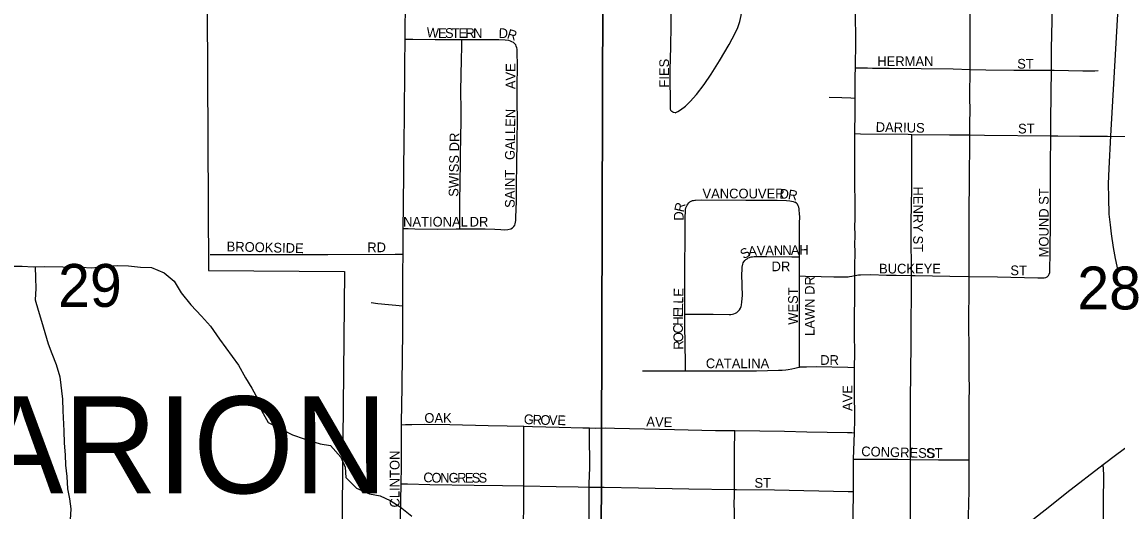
# Model space of a CAD drawing. Extents: x -97 to 34, y -21 to 22.
# Drawn here: x 4.03 to 5.1, y 18.745 to 19.223 of the extents above; entities that cross this region are included whole.
import ezdxf

# ---------------------------------------------------------------- set-up
doc = ezdxf.new("R2010")
doc.units = 0
for name, color, linetype in [('GM_X_City_Street', 7, 'Continuous'), ('GM_X_City_Street_Text', 7, 'Continuous'), ('GM_X_Corporation', 7, 'Continuous'), ('GM_X_Corporation_Text', 7, 'Continuous'), ('GM_X_Minor_River', 7, 'Continuous'), ('GM_X_Rail_Line', 7, 'Continuous'), ('GM_X_Section', 7, 'Continuous'), ('GM_X_Section_Text', 7, 'Continuous'), ('GM_X_State_Route', 7, 'Continuous')]:
    doc.layers.add(name, color=color, linetype=linetype)

msp = doc.modelspace()

# ---------------------------------------------------------------- linework, layer by layer
at = {"layer": 'GM_X_City_Street'}
for points in [[(4.4046, 19.2061), (4.4046, 19.2119), (4.4053, 19.271), (4.4053, 19.2833)], [(4.6685, 19.1341), (4.6668, 19.1345), (4.6661, 19.1348), (4.6652, 19.1354), (4.6644, 19.1366), (4.6641, 19.1382), (4.6639, 19.1398), (4.6639, 19.1427), (4.6639, 19.1551), (4.6638, 19.1581), (4.6638, 19.1611), (4.6638, 19.1672), (4.6638, 19.1765), (4.6642, 19.1982), (4.6645, 19.2199), (4.6645, 19.2385), (4.665, 19.2633), (4.6651, 19.2727), (4.665, 19.281)], [(4.6685, 19.1341), (4.6712, 19.1354), (4.6738, 19.1371), (4.6786, 19.1409), (4.6831, 19.1452), (4.6893, 19.1521), (4.6968, 19.1619), (4.7038, 19.172), (4.712, 19.185), (4.7213, 19.201), (4.7271, 19.2119), (4.7297, 19.2175), (4.7317, 19.2233), (4.733, 19.2293), (4.7339, 19.2354), (4.7342, 19.2447), (4.734, 19.2662), (4.7342, 19.2796)], [(4.8446, 19.1783), (4.8449, 19.2042), (4.8447, 19.2322), (4.8451, 19.2478)], [(4.9566, 19.1767), (4.9566, 19.1787), (4.9566, 19.1908), (4.9568, 19.197), (4.9567, 19.1998), (4.9568, 19.2277), (4.9569, 19.2469)], [(5.0362, 19.1759), (5.0363, 19.1968), (5.0367, 19.2245), (5.0369, 19.2452)], [(4.4029, 19.0214), (4.403, 19.0439), (4.4037, 19.1093), (4.404, 19.1279), (4.4043, 19.1808), (4.4046, 19.2061)], [(4.4046, 19.2061), (4.4123, 19.2061), (4.4341, 19.2059), (4.4601, 19.2059)], [(4.4582, 19.0209), (4.4582, 19.0258), (4.4582, 19.0326), (4.4582, 19.0374), (4.4582, 19.0413), (4.4583, 19.0505), (4.4584, 19.0629), (4.4591, 19.1154), (4.4593, 19.1215), (4.4595, 19.137), (4.4592, 19.1556), (4.4599, 19.1864), (4.46, 19.1988), (4.4601, 19.2059)], [(4.4601, 19.2059), (4.4776, 19.2059), (4.4963, 19.2057), (4.5025, 19.2055), (4.5056, 19.2051), (4.5074, 19.2045), (4.5086, 19.204), (4.5101, 19.2031), (4.5117, 19.2019)], [(4.508, 19.0211), (4.5095, 19.0221), (4.5109, 19.0234), (4.5118, 19.0246), (4.5123, 19.026), (4.5126, 19.0276), (4.5127, 19.0292), (4.513, 19.0322), (4.5134, 19.0479), (4.5136, 19.0571), (4.5136, 19.0695), (4.5137, 19.0786), (4.5137, 19.0879), (4.5142, 19.1033), (4.5144, 19.1313), (4.5142, 19.1406), (4.5142, 19.1592), (4.5145, 19.1809), (4.5143, 19.1932), (4.514, 19.1963), (4.5138, 19.1976), (4.5133, 19.1992), (4.5127, 19.2007), (4.5123, 19.2013), (4.5117, 19.2019)], [(4.8445, 19.1486), (4.8445, 19.17), (4.8446, 19.1783)], [(4.8446, 19.1783), (4.8485, 19.1782), (4.8519, 19.1781), (4.8563, 19.1781), (4.8612, 19.178), (4.8662, 19.1779), (4.872, 19.1778), (4.8775, 19.1778), (4.9402, 19.1772), (4.9566, 19.1767)], [(4.9565, 19.1126), (4.9565, 19.1257), (4.9566, 19.1351), (4.9565, 19.1506), (4.9566, 19.1767)], [(4.9566, 19.1767), (4.9571, 19.1767), (4.972, 19.1763), (4.9994, 19.176), (5.0062, 19.176), (5.0146, 19.176), (5.0207, 19.1759), (5.0268, 19.1759), (5.0362, 19.1759)], [(5.0355, 19.1118), (5.0356, 19.1257), (5.0359, 19.1536), (5.0362, 19.1759)], [(5.0362, 19.1759), (5.0389, 19.1759), (5.0668, 19.1754), (5.0786, 19.1754), (5.0818, 19.1755)], [(4.8191, 19.1496), (4.8312, 19.1491), (4.8402, 19.1488), (4.8445, 19.1486)], [(4.8441, 19.1139), (4.8441, 19.1171), (4.8444, 19.1324), (4.8445, 19.1482), (4.8445, 19.1486)], [(4.8441, 18.9754), (4.8441, 18.9774), (4.8439, 18.9836), (4.8443, 18.9991), (4.8441, 19.0053), (4.8443, 19.0146), (4.8441, 19.024), (4.8443, 19.0302), (4.8443, 19.0363), (4.8443, 19.0454), (4.8442, 19.0663), (4.844, 19.0736), (4.8441, 19.0861), (4.8441, 19.1139)], [(4.8441, 19.1139), (4.8495, 19.1138), (4.8962, 19.1133), (4.8999, 19.1132)], [(4.8995, 18.9753), (4.8994, 18.9781), (4.8994, 18.9812), (4.8993, 18.9875), (4.8994, 18.9933), (4.8992, 18.9999), (4.8991, 19.0123), (4.8991, 19.0278), (4.8994, 19.0437), (4.8995, 19.0494), (4.8996, 19.0553), (4.8997, 19.0633), (4.8996, 19.0681), (4.8996, 19.08), (4.8996, 19.088), (4.8996, 19.0958), (4.8996, 19.1029), (4.8997, 19.1076), (4.8999, 19.1132)], [(4.8999, 19.1132), (4.9366, 19.1127), (4.9565, 19.1126)], [(4.9558, 18.9745), (4.9559, 19.0231), (4.9562, 19.0822), (4.9565, 19.0946), (4.9565, 19.104), (4.9565, 19.1126)], [(4.9565, 19.1126), (4.9706, 19.1125), (5.0355, 19.1118)], [(5.0333, 18.9753), (5.034, 18.9767), (5.0345, 18.9784), (5.0349, 18.9999), (5.0353, 19.0276), (5.0353, 19.0642), (5.0353, 19.0825), (5.0355, 19.1118)], [(5.0355, 19.1118), (5.0423, 19.1117), (5.0638, 19.1116), (5.091, 19.1115), (5.1252, 19.1107), (5.1377, 19.1107), (5.1477, 19.1106)], [(4.6808, 19.0451), (4.6818, 19.0463), (4.6829, 19.0472), (4.6842, 19.0479), (4.6855, 19.0485), (4.6865, 19.0488), (4.6876, 19.049), (4.6884, 19.0491), (4.6946, 19.0494), (4.7376, 19.0491), (4.7682, 19.049), (4.7774, 19.0487), (4.7804, 19.0484), (4.7823, 19.0481), (4.7837, 19.0477), (4.7855, 19.0469)], [(4.79, 18.9936), (4.79, 18.9986), (4.79, 19.0079), (4.7899, 19.0173), (4.7899, 19.0267), (4.7902, 19.0325), (4.79, 19.0361), (4.7898, 19.0392), (4.7896, 19.0406), (4.7893, 19.0422), (4.7888, 19.0434), (4.7879, 19.045), (4.787, 19.0459), (4.7855, 19.0469)], [(4.678, 18.9378), (4.678, 18.961), (4.6781, 18.9827), (4.6782, 19.0137), (4.6782, 19.0229), (4.6782, 19.0321), (4.6785, 19.0383), (4.6787, 19.0398), (4.679, 19.0414), (4.6795, 19.0429), (4.6801, 19.0442), (4.6808, 19.0451)], [(4.4027, 18.9961), (4.4029, 19.0159), (4.4029, 19.0214)], [(4.4029, 19.0214), (4.4078, 19.0213), (4.4141, 19.021), (4.4361, 19.0208), (4.4547, 19.0209), (4.4582, 19.0209)], [(4.4582, 19.0209), (4.4828, 19.0209), (4.4922, 19.0205), (4.4983, 19.0202), (4.5015, 19.02), (4.5049, 19.0202), (4.508, 19.0211)], [(4.2142, 18.996), (4.2918, 18.996), (4.3293, 18.996), (4.3951, 18.9961), (4.4027, 18.9961)], [(4.4023, 18.9457), (4.4025, 18.9786), (4.4027, 18.9961)], [(4.678, 18.9378), (4.6843, 18.9378), (4.7058, 18.9376), (4.7212, 18.9374), (4.7229, 18.9374), (4.7245, 18.9377), (4.726, 18.9381), (4.7276, 18.9387), (4.7288, 18.9394), (4.7303, 18.9408), (4.7314, 18.942), (4.7323, 18.9435), (4.733, 18.945), (4.7334, 18.9466), (4.7338, 18.9497), (4.7343, 18.956), (4.734, 18.9653), (4.7338, 18.9775), (4.7339, 18.9804), (4.7341, 18.9835), (4.7345, 18.9864), (4.735, 18.9877), (4.7357, 18.9889), (4.7366, 18.9901), (4.7375, 18.991), (4.7388, 18.9918), (4.74, 18.9926), (4.7413, 18.9931), (4.7427, 18.9935), (4.7441, 18.9937), (4.7456, 18.9939), (4.7579, 18.9939), (4.7825, 18.9937), (4.79, 18.9936)], [(4.7901, 18.975), (4.7901, 18.983), (4.79, 18.9936)], [(4.7901, 18.886), (4.7901, 18.8912), (4.79, 18.8956), (4.7899, 18.905), (4.7899, 18.9175), (4.7899, 18.9239), (4.79, 18.9611), (4.7901, 18.975)], [(4.7901, 18.975), (4.7958, 18.9748), (4.8112, 18.9743), (4.8236, 18.9741), (4.833, 18.9741), (4.8351, 18.9741), (4.8374, 18.9742), (4.839, 18.9743), (4.841, 18.9748), (4.8441, 18.9754)], [(4.8438, 18.8857), (4.844, 18.8997), (4.8438, 18.9186), (4.8438, 18.9248), (4.844, 18.9646), (4.844, 18.9703), (4.8441, 18.9754)], [(4.8441, 18.9754), (4.8461, 18.9759), (4.8478, 18.9761), (4.8495, 18.9761), (4.8596, 18.9763), (4.8751, 18.9759), (4.8844, 18.9756), (4.8995, 18.9753)], [(4.8984, 18.7959), (4.8984, 18.809), (4.8984, 18.8145), (4.8985, 18.8197), (4.8985, 18.8231), (4.8983, 18.833), (4.8984, 18.8392), (4.8984, 18.8548), (4.8987, 18.8796), (4.899, 18.9107), (4.899, 18.9294), (4.899, 18.9354), (4.8993, 18.9509), (4.8993, 18.9568), (4.8993, 18.9633), (4.8994, 18.9686), (4.8995, 18.9721), (4.8995, 18.975), (4.8995, 18.9753)], [(4.8995, 18.9753), (4.9029, 18.9753), (4.937, 18.9748), (4.9558, 18.9745)], [(4.9556, 18.7954), (4.9557, 18.804), (4.9557, 18.8077), (4.9558, 18.817), (4.9559, 18.8201), (4.9558, 18.8294), (4.9558, 18.8419), (4.9558, 18.8434), (4.9559, 18.8497), (4.956, 18.8683), (4.9558, 18.8745), (4.9556, 18.8807), (4.9559, 18.9056), (4.9558, 18.908), (4.9557, 18.9113), (4.9555, 18.9204), (4.9558, 18.9732), (4.9558, 18.9745)], [(4.9558, 18.9745), (4.9835, 18.9741), (5.023, 18.9731), (5.0289, 18.9732), (5.0308, 18.9734), (5.032, 18.974), (5.0333, 18.9753)], [(4.3714, 18.949), (4.378, 18.9482), (4.4023, 18.9457)], [(4.4011, 18.8296), (4.4011, 18.8359), (4.4014, 18.8452), (4.4023, 18.9203), (4.4023, 18.9457)], [(4.6786, 18.8825), (4.6785, 18.8898), (4.678, 18.927), (4.678, 18.9378)], [(4.6786, 18.8825), (4.6953, 18.8825), (4.7231, 18.8825), (4.7479, 18.8825), (4.7695, 18.8829), (4.773, 18.8831), (4.7766, 18.8833), (4.7789, 18.8837), (4.7825, 18.8843), (4.7854, 18.8851), (4.788, 18.8857), (4.7901, 18.886)], [(4.7901, 18.886), (4.7909, 18.8861), (4.797, 18.8864), (4.8062, 18.8866), (4.8371, 18.8859), (4.8438, 18.8857)], [(4.8436, 18.8219), (4.8439, 18.8347), (4.8439, 18.8446), (4.8437, 18.8533), (4.8437, 18.8782), (4.8438, 18.8857)], [(4.6365, 18.8823), (4.6551, 18.8824), (4.6786, 18.8825)], [(4.4008, 18.7721), (4.401, 18.789), (4.4011, 18.8296)], [(4.4011, 18.8296), (4.4052, 18.8298), (4.4114, 18.83), (4.4238, 18.8302), (4.4485, 18.8299), (4.4857, 18.8289), (4.5043, 18.8287), (4.5206, 18.8282)], [(4.5206, 18.8282), (4.5291, 18.828), (4.5552, 18.8274), (4.5783, 18.8268), (4.5849, 18.8266)], [(4.5206, 18.7701), (4.5206, 18.8106), (4.5206, 18.8231), (4.5206, 18.8282)], [(4.5846, 18.7688), (4.5846, 18.7722), (4.585, 18.7877), (4.5849, 18.8218), (4.5849, 18.8266)], [(4.5849, 18.8266), (4.5908, 18.8264), (4.6001, 18.8266), (4.6093, 18.8264), (4.6678, 18.8252), (4.708, 18.8241), (4.7267, 18.824)], [(4.7266, 18.7666), (4.7264, 18.7795), (4.7265, 18.8076), (4.7267, 18.8201), (4.7267, 18.824)], [(4.7267, 18.824), (4.7514, 18.8239), (4.7753, 18.8233), (4.7971, 18.8229), (4.837, 18.822), (4.841, 18.822), (4.8436, 18.8219)], [(4.8429, 18.7962), (4.8436, 18.8219)], [(4.8426, 18.7644), (4.8426, 18.7665), (4.8426, 18.7852), (4.8429, 18.7962)], [(4.8429, 18.7962), (4.8492, 18.7962), (4.886, 18.796), (4.8984, 18.7959)], [(4.8984, 18.7063), (4.8984, 18.7071), (4.8985, 18.7212), (4.8986, 18.7263), (4.8985, 18.7303), (4.8984, 18.7344), (4.8984, 18.7385), (4.8983, 18.7426), (4.8983, 18.7481), (4.8983, 18.7529), (4.8983, 18.7598), (4.8983, 18.7688), (4.8983, 18.7779), (4.8984, 18.7842), (4.8984, 18.7904), (4.8984, 18.7959)], [(4.8984, 18.7959), (4.9259, 18.7955), (4.9495, 18.7955), (4.9556, 18.7954)], [(4.9554, 18.7057), (4.9553, 18.7154), (4.9552, 18.7216), (4.9553, 18.734), (4.9552, 18.7403), (4.9553, 18.7527), (4.9557, 18.7651), (4.9558, 18.7713), (4.9557, 18.7751), (4.9556, 18.7798), (4.9556, 18.7861), (4.9556, 18.7954)], [(5.0833, 18.4026), (5.0842, 18.4458), (5.0844, 18.4769), (5.0852, 18.5453), (5.0854, 18.5763), (5.0859, 18.6167), (5.0863, 18.6447), (5.0868, 18.6664), (5.087, 18.6881), (5.0871, 18.7223), (5.0869, 18.7627), (5.0873, 18.772), (5.0874, 18.7782), (5.0873, 18.7812), (5.0868, 18.7908)], [(4.4001, 18.715), (4.4002, 18.7177), (4.4004, 18.7316), (4.4003, 18.739), (4.4008, 18.7721)], [(4.4008, 18.7721), (4.407, 18.772), (4.4287, 18.7715), (4.472, 18.7708), (4.4998, 18.7705), (4.52, 18.7701), (4.5206, 18.7701)], [(4.5203, 18.7132), (4.5203, 18.7166), (4.5206, 18.7667), (4.5206, 18.7701)], [(4.5206, 18.7701), (4.5521, 18.7695), (4.5738, 18.769), (4.5846, 18.7688)], [(4.5844, 18.7117), (4.5842, 18.7257), (4.5844, 18.7381), (4.5844, 18.7598), (4.5846, 18.7688)], [(4.5846, 18.7688), (4.599, 18.7687), (4.6327, 18.7681), (4.682, 18.7672), (4.7266, 18.7666)], [(4.7264, 18.7096), (4.7267, 18.7301), (4.7263, 18.7552), (4.7264, 18.7581), (4.7266, 18.7607), (4.7266, 18.7639), (4.7266, 18.7666)], [(4.7266, 18.7666), (4.7286, 18.7665), (4.7657, 18.766), (4.8376, 18.7645), (4.8426, 18.7644)], [(4.842, 18.7071), (4.842, 18.7075), (4.8419, 18.7122), (4.842, 18.7168), (4.8426, 18.7644)]]:
    msp.add_lwpolyline(points, dxfattribs=at)
at = {"layer": 'GM_X_Corporation'}
msp.add_lwpolyline([(4.2114, 19.235), (4.2125, 18.9803), (4.3454, 18.9792), (4.3427, 18.7167), (4.3419, 18.5845), (4.3404, 18.4802), (4.0889, 18.4887), (4.0886, 18.4691), (4.0199, 18.47), (3.8361, 18.2909), (3.6281, 18.09), (3.8334, 18.0877), (3.8337, 18.1276), (4.0837, 18.1232), (4.0817, 18.0064), (4.155, 18.0631), (4.1841, 18.0856), (4.2719, 18.154), (4.3101, 18.1836), (4.3784, 18.2366), (4.3999, 18.253), (4.3922, 17.9771)], dxfattribs=at)
at = {"layer": 'GM_X_Minor_River'}
for points in [[(4.0186, 18.9844), (4.0307, 18.9846), (4.0412, 18.984), (4.0522, 18.9842), (4.0881, 18.9836), (4.0983, 18.983), (4.1112, 18.9843), (4.1233, 18.9853), (4.1343, 18.9847), (4.1463, 18.9837), (4.1569, 18.9832), (4.1693, 18.978), (4.179, 18.9699), (4.186, 18.9584), (4.1953, 18.9469), (4.2057, 18.9357), (4.2146, 18.9261), (4.2234, 18.9134), (4.2419, 18.888), (4.2489, 18.8754), (4.2548, 18.8655)], [(4.0432, 18.984), (4.0437, 18.973), (4.0439, 18.9627), (4.0434, 18.9518), (4.0462, 18.9415), (4.0494, 18.9308), (4.0559, 18.9087), (4.0595, 18.8992), (4.0639, 18.8885), (4.0675, 18.8766), (4.0701, 18.8546), (4.0703, 18.8432), (4.0711, 18.8239), (4.0717, 18.8117), (4.0726, 18.8004), (4.0728, 18.7901), (4.0742, 18.7791), (4.0747, 18.767), (4.0768, 18.7574), (4.0782, 18.7476), (4.0776, 18.7369)], [(4.2548, 18.8655), (4.2607, 18.8547), (4.2643, 18.8437), (4.2709, 18.8318), (4.284, 18.8255), (4.2945, 18.82), (4.3061, 18.816), (4.3216, 18.8112), (4.3317, 18.8095), (4.3418, 18.798), (4.3461, 18.7884), (4.3467, 18.7782), (4.3571, 18.7678), (4.3699, 18.7622), (4.3804, 18.7602), (4.3902, 18.7558), (4.3999, 18.7496), (4.4111, 18.7403)]]:
    msp.add_lwpolyline(points, dxfattribs=at)
at = {"layer": 'GM_X_Rail_Line'}
msp.add_lwpolyline([(5.1013, 18.9799), (5.0986, 18.992), (5.0967, 19.0029), (5.0947, 19.0162), (5.0937, 19.025), (5.0926, 19.0352), (5.0922, 19.0513), (5.0919, 19.065), (5.0924, 19.0798), (5.0941, 19.1117), (5.1032, 19.2707)], dxfattribs=at)
at = {"layer": 'GM_X_Section'}
for points in [[(3.6049, 19.4739), (4.5986, 19.4785), (4.5956, 18.4723), (3.5921, 18.4871)], [(4.5986, 19.4785), (5.5961, 19.4736), (5.5908, 18.4724), (4.5956, 18.4723)]]:
    msp.add_lwpolyline(points, close=True, dxfattribs=at)
at = {"layer": 'GM_X_State_Route'}
msp.add_lwpolyline([(4.9864, 18.7123), (5.0345, 18.7502), (5.0513, 18.7636), (5.0868, 18.7908), (5.0999, 18.8009), (5.1099, 18.8083), (5.1221, 18.8178), (5.134, 18.827)], dxfattribs=at)

# ---------------------------------------------------------------- texts
at = {"layer": 'GM_X_City_Street_Text'}
for s, rotation, p in [('W', 356.0629, (4.4254, 19.2082)), ('E', 359.531, (4.4368, 19.2074)), ('S', 359.9956, (4.4436, 19.2074)), ('T', 359.9956, (4.4502, 19.2074)), ('E', 359.9956, (4.4569, 19.2074)), ('R', 359.9941, (4.4636, 19.2074)), ('N', 359.9929, (4.4711, 19.2074)), ('D', 357.8579, (4.4959, 19.2074)), ('R', 343.2705, (4.5036, 19.2072)), ('FIES', 90, (4.6625, 19.1589)), ('HERMAN', 0, (4.866, 19.1799)), ('ST', 0, (5.0027, 19.1774)), ('AVE', 90, (4.5125, 19.1573)), ('GALLEN', 89.1421, (4.5117, 19.0881)), ('DARIUS', 358.8961, (4.8644, 19.1157)), ('ST', 0, (5.0035, 19.1141)), ('SWISS DR', 89.1204, (4.4567, 19.0522)), ('SAINT', 90, (4.5117, 19.0414)), ('VANCOUVER', 0, (4.6952, 19.0507)), ('D', 355.6466, (4.7702, 19.0507)), ('R', 350.9289, (4.7783, 19.0501)), ('HENRY ST', 270, (4.9011, 19.0623)), ('MOUND ST', 90, (5.0334, 18.9931)), ('R', 77.242, (4.6767, 19.0367)), ('D', 89.4316, (4.6767, 19.0289)), ('NATIONAL', 0, (4.4027, 19.0232)), ('DR', 0, (4.4677, 19.0232)), ('BROOKSIDE', 358.5453, (4.2302, 18.9991)), ('RD', 0, (4.3677, 18.9982)), ('A', 5.1647, (4.7402, 18.9942)), ('V', 1.0273, (4.7483, 18.9949)), ('A', 0.8306, (4.7566, 18.9951)), ('N', 0.8088, (4.7649, 18.9952)), ('N', 0.8154, (4.7733, 18.9953)), ('A', 0.8088, (4.7816, 18.9955)), ('H', 0.8154, (4.7899, 18.9956)), ('S', 31.5681, (4.7356, 18.9911)), ('DR', 0, (4.7627, 18.9796)), ('BUCKEYE', 0, (4.8677, 18.9774)), ('ST', 0, (4.996, 18.9757)), ('LAWN DR', 90, (4.8047, 18.9164)), ('E', 88.6887, (4.6765, 18.9546)), ('WEST', 90, (4.7884, 18.9273)), ('L', 88.7128, (4.6763, 18.9479)), ('E', 88.716, (4.676, 18.9346)), ('L', 88.6887, (4.6762, 18.9412)), ('H', 89.4972, (4.676, 18.9263)), ('C', 91.579, (4.6762, 18.9189)), ('O', 91.9539, (4.6765, 18.9105)), ('R', 91.9431, (4.6767, 18.9031)), ('DR', 0, (4.8102, 18.8882)), ('CATALINA', 0, (4.6985, 18.8849)), ('AVE', 90, (4.8417, 18.8431)), ('OAK', 0, (4.4235, 18.8316)), ('G', 355.3616, (4.5203, 18.8307)), ('R', 357.891, (4.5291, 18.83)), ('O', 358.7542, (4.5368, 18.8297)), ('V', 358.7879, (4.5451, 18.8296)), ('E', 358.8012, (4.5534, 18.8294)), ('AVE', 358.0264, (4.6402, 18.8282)), ('CLINTON', 90, (4.3992, 18.7489)), ('CONGRESS', 358.4089, (4.8502, 18.7991)), ('ST', 0, (4.9135, 18.7974)), ('C', 354.7968, (4.4221, 18.774)), ('O', 359.3846, (4.4304, 18.7733)), ('N', 359.9929, (4.4389, 18.7732)), ('G', 359.9929, (4.4472, 18.7732)), ('R', 359.9941, (4.4555, 18.7732)), ('E', 359.9956, (4.463, 18.7732)), ('S', 359.9956, (4.4697, 18.7732)), ('S', 359.9956, (4.4764, 18.7732)), ('ST', 0, (4.746, 18.7682))]:
    msp.add_text(s, height=0.00947, rotation=rotation, dxfattribs=at).set_placement(p)
at = {"layer": 'GM_X_Corporation_Text'}
msp.add_text('MARION', height=0.0947, rotation=0, dxfattribs=at).set_placement((3.881, 18.7628))
at = {"layer": 'GM_X_Section_Text'}
for s, p in [('29', (4.0656, 18.9448)), ('28', (5.0614, 18.9423))]:
    msp.add_text(s, height=0.04186, rotation=0, dxfattribs=at).set_placement(p)

doc.saveas('drawing.dxf')
